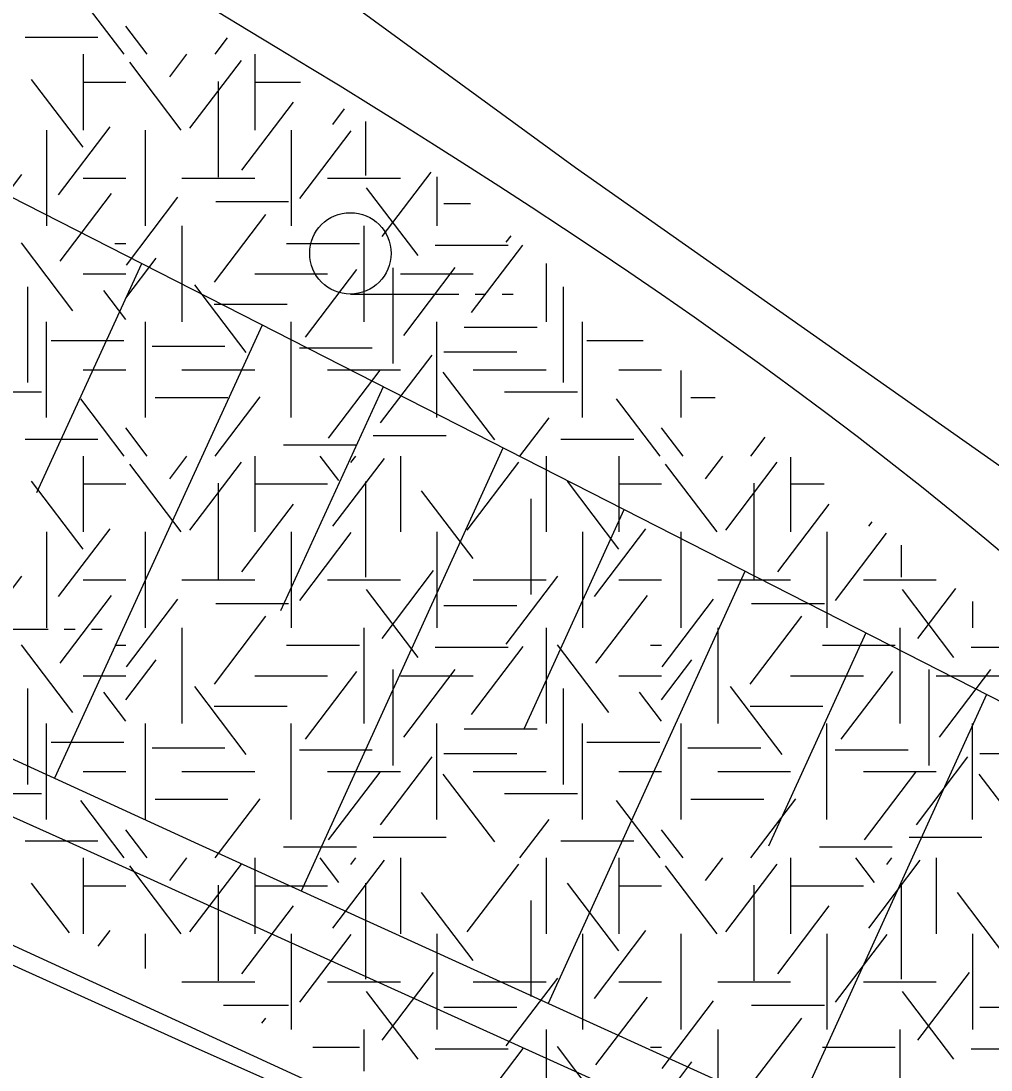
# Model space of a CAD drawing. Extents: x 419677 to 421689, y 4450851 to 4452923.
# Drawn here: x 420277.76 to 420295.65, y 4452013.47 to 4452032.82 of the extents above; entities that cross this region are included whole.
import ezdxf

# ---------------------------------------------------------------- set-up
doc = ezdxf.new("R2010")
doc.units = 0
for name, color, linetype in [('AA_HH', 7, 'Continuous'), ('Level 41', 7, 'Continuous'), ('Level 62', 7, 'Continuous')]:
    doc.layers.add(name, color=color, linetype=linetype)

msp = doc.modelspace()

# ---------------------------------------------------------------- linework, layer by layer
at = {"layer": 'AA_HH'}
for p, q in [((420279.983, 4452028.342), (420278.047, 4452024.119)), ((420283.836, 4452027.783), (420285.836, 4452027.783)), ((420286.136, 4452027.783), (420286.336, 4452027.783)), ((420286.636, 4452027.783), (420286.836, 4452027.783)), ((420282.212, 4452027.206), (420278.384, 4452018.854)), ((420284.441, 4452026.069), (420282.549, 4452021.94)), ((420286.65, 4452024.943), (420282.931, 4452016.775)), ((420288.879, 4452023.806), (420287.043, 4452019.773)), ((420291.109, 4452022.669), (420287.482, 4452014.703)), ((420276.262, 4452021.603), (420278.262, 4452021.603)), ((420278.562, 4452021.603), (420278.762, 4452021.603)), ((420279.062, 4452021.603), (420279.262, 4452021.603)), ((420293.338, 4452021.533), (420291.548, 4452017.6)), ((420295.567, 4452020.396), (420292.032, 4452012.631))]:
    msp.add_line(p, q, dxfattribs=at)
for points in [[(420397.569, 4451969.565), (420368.162, 4451984.791), (420346.871, 4451996.077), (420325.677, 4452007.623), (420307.1, 4452017.8), (420297.551, 4452023.383), (420287.987, 4452030.11), (420276.408, 4452038.563), (420264.859, 4452049.332), (420260.081, 4452053.957), (420259.882, 4452054.112), (420260.728, 4452041.699), (420259.985, 4452032.196), (420258.843, 4452024.529), (420255.051, 4452011.924), (420250.679, 4452002.57), (420243.311, 4451990.758), (420238.509, 4451984.736), (420246.006, 4451983.783), (420257.774, 4451981.835), (420271.403, 4451978.695), (420279.405, 4451976.372)], [(420438.02, 4451947.439), (420433.413, 4451950.307), (420401.754, 4451966.128), (420364.854, 4451984.999), (420328.536, 4452004.369), (420296.842, 4452019.746), (420270.508, 4452033.174), (420265.237, 4452035.449), (420263.701, 4452035.377)], [(420262.475, 4452026.146), (420281.038, 4452017.637), (420307.521, 4452005.58), (420333.161, 4451993.79), (420361.041, 4451981.209), (420384.615, 4451970.223), (420409.297, 4451959.288), (420435.147, 4451947.432), (420438.02, 4451947.439)], [(420497.355, 4451918.073), (420480.964, 4451925.058), (420460.145, 4451935.145), (420426.277, 4451950.923), (420396.304, 4451964.212), (420364.7, 4451978.35), (420337.466, 4451990.917), (420308.204, 4452004.292), (420278.592, 4452017.702), (420262.185, 4452024.997)], [(420261.585, 4452022.627), (420280.922, 4452013.915), (420311.822, 4452000.182), (420347.823, 4451983.366), (420379.279, 4451968.819), (420400.872, 4451959.31), (420439.168, 4451941.96), (420472.621, 4451926.744), (420501.172, 4451913.665)]]:
    msp.add_lwpolyline(points, dxfattribs=at)
msp.add_circle((420283.836, 4452028.533), 0.75, dxfattribs=at)
at = {"layer": 'Level 41'}
for p, q in [((420279.667, 4452032.204), (420278.865, 4452033.26)), ((420280.09, 4452032.204), (420279.696, 4452032.722)), ((420277.84, 4452032.516), (420279.183, 4452032.516)), ((420281.343, 4452032.204), (420281.573, 4452032.506)), ((420278.908, 4452032.204), (420278.908, 4452030.806)), ((420278.908, 4452032.204), (420278.908, 4452030.806)), ((420280.506, 4452031.787), (420280.823, 4452032.204)), ((420280.877, 4452030.841), (420281.826, 4452032.091)), ((420282.072, 4452032.203), (420282.072, 4452030.806)), ((420280.717, 4452030.806), (420279.768, 4452032.056)), ((420278.909, 4452030.49), (420277.96, 4452031.739)), ((420281.397, 4452031.702), (420281.397, 4452029.935)), ((420278.908, 4452031.69), (420279.696, 4452031.69)), ((420282.072, 4452031.69), (420282.916, 4452031.69)), ((420281.837, 4452030.069), (420282.786, 4452031.319)), ((420283.514, 4452030.91), (420283.731, 4452031.195)), ((420284.114, 4452030.962), (420284.114, 4452029.97)), ((420278.237, 4452030.806), (420278.237, 4452029.039)), ((420278.237, 4452030.806), (420278.237, 4452029.039)), ((420278.457, 4452029.613), (420279.406, 4452030.863)), ((420280.058, 4452029.039), (420280.058, 4452030.806)), ((420282.744, 4452030.806), (420282.744, 4452029.039)), ((420282.903, 4452029.544), (420283.852, 4452030.794)), ((420276.832, 4452028.738), (420277.781, 4452029.988)), ((420284.42, 4452028.843), (420285.324, 4452030.03)), ((420278.908, 4452029.922), (420279.696, 4452029.922)), ((420280.729, 4452029.922), (420282.072, 4452029.922)), ((420283.415, 4452029.922), (420284.758, 4452029.922)), ((420285.43, 4452029.946), (420285.43, 4452029.039)), ((420278.483, 4452028.387), (420279.433, 4452029.636)), ((420285.086, 4452028.493), (420284.136, 4452029.742)), ((420279.706, 4452028.318), (420280.655, 4452029.567)), ((420281.353, 4452029.488), (420282.696, 4452029.488)), ((420285.561, 4452029.452), (420286.052, 4452029.452)), ((420281.331, 4452028.001), (420282.28, 4452029.251)), ((420280.729, 4452029.039), (420280.729, 4452027.272)), ((420284.087, 4452029.039), (420284.087, 4452027.272)), ((420286.711, 4452028.738), (420286.802, 4452028.858)), ((420278.722, 4452027.475), (420277.773, 4452028.724)), ((420279.492, 4452028.715), (420279.696, 4452028.715)), ((420282.659, 4452028.715), (420284.002, 4452028.715)), ((420285.401, 4452028.682), (420286.744, 4452028.682)), ((420286.071, 4452027.441), (420287.018, 4452028.686)), ((420279.696, 4452027.709), (420280.255, 4452028.445)), ((420283.008, 4452026.985), (420283.958, 4452028.235)), ((420284.619, 4452028.267), (420284.619, 4452026.499)), ((420284.819, 4452027.021), (420285.768, 4452028.27)), ((420287.444, 4452028.348), (420287.444, 4452027.272)), ((420278.908, 4452028.155), (420279.696, 4452028.155)), ((420282.072, 4452028.155), (420283.415, 4452028.155)), ((420284.758, 4452028.155), (420286.101, 4452028.155)), ((420277.883, 4452027.917), (420277.883, 4452026.149)), ((420279.696, 4452027.315), (420279.29, 4452027.849)), ((420281.916, 4452026.704), (420280.967, 4452027.954)), ((420287.762, 4452027.917), (420287.762, 4452026.149)), ((420281.326, 4452027.595), (420282.669, 4452027.595)), ((420278.237, 4452025.504), (420278.237, 4452027.272)), ((420280.058, 4452025.504), (420280.058, 4452027.272)), ((420282.744, 4452025.504), (420282.744, 4452027.272)), ((420285.43, 4452025.504), (420285.43, 4452027.272)), ((420288.116, 4452025.504), (420288.116, 4452027.272)), ((420285.935, 4452027.174), (420287.278, 4452027.174)), ((420278.319, 4452026.929), (420279.662, 4452026.929)), ((420288.198, 4452026.929), (420289.234, 4452026.929)), ((420280.181, 4452026.823), (420281.524, 4452026.823)), ((420282.898, 4452026.789), (420284.241, 4452026.789)), ((420285.561, 4452026.718), (420286.904, 4452026.718)), ((420284.394, 4452025.407), (420285.343, 4452026.657)), ((420278.908, 4452026.388), (420279.696, 4452026.388)), ((420280.729, 4452026.388), (420282.072, 4452026.388)), ((420283.415, 4452026.388), (420284.758, 4452026.388)), ((420283.434, 4452025.128), (420284.383, 4452026.377)), ((420286.497, 4452025.093), (420285.547, 4452026.342)), ((420286.101, 4452026.388), (420287.444, 4452026.388)), ((420288.787, 4452026.388), (420289.575, 4452026.388)), ((420289.937, 4452025.504), (420289.937, 4452026.371)), ((420276.801, 4452025.981), (420278.144, 4452025.981)), ((420286.68, 4452025.981), (420288.023, 4452025.981)), ((420279.667, 4452024.795), (420278.865, 4452025.851)), ((420280.235, 4452025.877), (420281.577, 4452025.877)), ((420281.343, 4452024.795), (420282.172, 4452025.886)), ((420289.546, 4452024.795), (420288.744, 4452025.851)), ((420290.114, 4452025.877), (420290.56, 4452025.877)), ((420286.963, 4452024.795), (420287.5, 4452025.501)), ((420280.09, 4452024.795), (420279.696, 4452025.313)), ((420284.257, 4452025.176), (420285.6, 4452025.176)), ((420289.969, 4452024.795), (420289.575, 4452025.313)), ((420291.222, 4452024.795), (420291.486, 4452025.143)), ((420277.84, 4452025.107), (420279.183, 4452025.107)), ((420282.605, 4452025.001), (420283.948, 4452025.001)), ((420287.719, 4452025.107), (420289.062, 4452025.107)), ((420278.908, 4452024.795), (420278.908, 4452023.397)), ((420278.908, 4452024.795), (420278.908, 4452023.397)), ((420280.506, 4452024.378), (420280.823, 4452024.795)), ((420282.072, 4452024.795), (420282.072, 4452023.397)), ((420283.621, 4452024.343), (420283.277, 4452024.795)), ((420283.514, 4452023.501), (420284.464, 4452024.751)), ((420283.847, 4452024.675), (420283.938, 4452024.795)), ((420284.758, 4452024.795), (420284.758, 4452023.397)), ((420287.444, 4452024.795), (420287.444, 4452023.397)), ((420288.787, 4452024.795), (420288.787, 4452023.397)), ((420288.787, 4452024.795), (420288.787, 4452023.397)), ((420290.385, 4452024.378), (420290.702, 4452024.795)), ((420291.951, 4452024.774), (420291.951, 4452023.397)), ((420280.717, 4452023.397), (420279.768, 4452024.647)), ((420280.877, 4452023.432), (420281.826, 4452024.682)), ((420285.991, 4452023.432), (420286.94, 4452024.682)), ((420290.596, 4452023.397), (420289.647, 4452024.647)), ((420290.756, 4452023.432), (420291.705, 4452024.682)), ((420278.909, 4452023.081), (420277.96, 4452024.33)), ((420278.908, 4452024.281), (420279.696, 4452024.281)), ((420281.397, 4452024.293), (420281.397, 4452022.526)), ((420282.072, 4452024.281), (420283.415, 4452024.281)), ((420284.114, 4452024.328), (420284.114, 4452022.561)), ((420286.098, 4452022.906), (420285.149, 4452024.155)), ((420288.788, 4452023.081), (420287.839, 4452024.33)), ((420288.787, 4452024.281), (420289.575, 4452024.281)), ((420291.276, 4452024.293), (420291.276, 4452022.526)), ((420291.951, 4452024.281), (420292.573, 4452024.281)), ((420287.162, 4452024.007), (420287.162, 4452022.24)), ((420281.837, 4452022.66), (420282.786, 4452023.91)), ((420291.716, 4452022.66), (420292.665, 4452023.91)), ((420293.393, 4452023.501), (420293.454, 4452023.582)), ((420278.237, 4452023.397), (420278.237, 4452021.63)), ((420278.237, 4452023.397), (420278.237, 4452021.63)), ((420278.457, 4452022.204), (420279.406, 4452023.454)), ((420280.058, 4452021.63), (420280.058, 4452023.397)), ((420282.744, 4452023.397), (420282.744, 4452021.63)), ((420282.903, 4452022.135), (420283.852, 4452023.385)), ((420285.43, 4452023.397), (420285.43, 4452021.63)), ((420288.116, 4452023.397), (420288.116, 4452021.63)), ((420288.116, 4452023.397), (420288.116, 4452021.63)), ((420288.336, 4452022.204), (420289.285, 4452023.454)), ((420289.937, 4452021.63), (420289.937, 4452023.397)), ((420292.623, 4452023.397), (420292.623, 4452021.63)), ((420292.782, 4452022.135), (420293.72, 4452023.371)), ((420293.993, 4452023.155), (420293.993, 4452022.561)), ((420284.42, 4452021.434), (420285.371, 4452022.683)), ((420276.832, 4452021.329), (420277.781, 4452022.579)), ((420278.908, 4452022.513), (420279.696, 4452022.513)), ((420280.729, 4452022.513), (420282.072, 4452022.513)), ((420283.415, 4452022.513), (420284.758, 4452022.513)), ((420286.101, 4452022.513), (420287.444, 4452022.513)), ((420286.711, 4452021.329), (420287.66, 4452022.579)), ((420288.787, 4452022.513), (420289.575, 4452022.513)), ((420290.608, 4452022.513), (420291.951, 4452022.513)), ((420293.294, 4452022.513), (420294.637, 4452022.513)), ((420278.483, 4452020.978), (420279.433, 4452022.227)), ((420285.086, 4452021.084), (420284.136, 4452022.333)), ((420288.362, 4452020.978), (420289.312, 4452022.227)), ((420294.965, 4452021.084), (420294.015, 4452022.333)), ((420294.299, 4452021.434), (420295.001, 4452022.355)), ((420279.706, 4452020.909), (420280.655, 4452022.158)), ((420281.353, 4452022.079), (420282.696, 4452022.079)), ((420285.561, 4452022.043), (420286.904, 4452022.043)), ((420289.585, 4452020.909), (420290.534, 4452022.158)), ((420291.232, 4452022.079), (420292.575, 4452022.079)), ((420295.309, 4452022.111), (420295.309, 4452021.63)), ((420281.331, 4452020.592), (420282.28, 4452021.842)), ((420291.21, 4452020.592), (420292.159, 4452021.842)), ((420280.729, 4452021.63), (420280.729, 4452019.863)), ((420284.087, 4452021.63), (420284.087, 4452019.863)), ((420287.444, 4452021.63), (420287.444, 4452019.863)), ((420290.608, 4452021.63), (420290.608, 4452019.863)), ((420293.966, 4452021.63), (420293.966, 4452019.863)), ((420278.722, 4452020.066), (420277.773, 4452021.315)), ((420279.492, 4452021.306), (420279.696, 4452021.306)), ((420282.659, 4452021.306), (420284.002, 4452021.306)), ((420285.401, 4452021.273), (420286.744, 4452021.273)), ((420286.071, 4452020.032), (420287.021, 4452021.282)), ((420288.601, 4452020.066), (420287.652, 4452021.315)), ((420289.371, 4452021.306), (420289.575, 4452021.306)), ((420292.538, 4452021.306), (420293.881, 4452021.306)), ((420295.28, 4452021.273), (420296.365, 4452021.273)), ((420279.696, 4452020.3), (420280.255, 4452021.036)), ((420289.575, 4452020.3), (420290.134, 4452021.036)), ((420278.908, 4452020.746), (420279.696, 4452020.746)), ((420282.072, 4452020.746), (420283.415, 4452020.746)), ((420283.008, 4452019.576), (420283.958, 4452020.826)), ((420284.619, 4452020.858), (420284.619, 4452019.09)), ((420284.758, 4452020.746), (420286.101, 4452020.746)), ((420284.819, 4452019.612), (420285.768, 4452020.861)), ((420288.787, 4452020.746), (420289.575, 4452020.746)), ((420291.951, 4452020.746), (420293.294, 4452020.746)), ((420292.887, 4452019.576), (420293.837, 4452020.826)), ((420294.498, 4452020.858), (420294.498, 4452019.09)), ((420294.637, 4452020.746), (420295.98, 4452020.746)), ((420294.698, 4452019.612), (420295.647, 4452020.861)), ((420277.883, 4452020.508), (420277.883, 4452018.74)), ((420281.916, 4452019.295), (420280.967, 4452020.545)), ((420287.762, 4452020.508), (420287.762, 4452018.74)), ((420291.795, 4452019.295), (420290.846, 4452020.545)), ((420279.696, 4452019.906), (420279.29, 4452020.44)), ((420289.575, 4452019.906), (420289.169, 4452020.44)), ((420281.326, 4452020.186), (420282.669, 4452020.186)), ((420291.205, 4452020.186), (420292.548, 4452020.186)), ((420278.237, 4452018.095), (420278.237, 4452019.863)), ((420280.058, 4452018.095), (420280.058, 4452019.863)), ((420282.744, 4452018.095), (420282.744, 4452019.863)), ((420285.43, 4452018.095), (420285.43, 4452019.863)), ((420285.935, 4452019.765), (420287.278, 4452019.765)), ((420288.116, 4452018.095), (420288.116, 4452019.863)), ((420289.937, 4452018.095), (420289.937, 4452019.863)), ((420292.623, 4452018.095), (420292.623, 4452019.863)), ((420295.309, 4452018.095), (420295.309, 4452019.863)), ((420278.319, 4452019.52), (420279.662, 4452019.52)), ((420288.198, 4452019.52), (420289.541, 4452019.52)), ((420280.181, 4452019.414), (420281.524, 4452019.414)), ((420282.898, 4452019.38), (420284.241, 4452019.38)), ((420290.06, 4452019.414), (420291.403, 4452019.414)), ((420292.777, 4452019.38), (420294.12, 4452019.38)), ((420284.394, 4452017.998), (420285.343, 4452019.248)), ((420285.561, 4452019.309), (420286.904, 4452019.309)), ((420294.273, 4452017.998), (420295.222, 4452019.248)), ((420295.44, 4452019.309), (420296.783, 4452019.309)), ((420278.908, 4452018.979), (420279.696, 4452018.979)), ((420280.729, 4452018.979), (420282.072, 4452018.979)), ((420283.415, 4452018.979), (420284.758, 4452018.979)), ((420283.434, 4452017.719), (420284.383, 4452018.968)), ((420286.497, 4452017.684), (420285.547, 4452018.933)), ((420286.101, 4452018.979), (420287.444, 4452018.979)), ((420288.787, 4452018.979), (420289.575, 4452018.979)), ((420290.608, 4452018.979), (420291.951, 4452018.979)), ((420293.294, 4452018.979), (420294.637, 4452018.979)), ((420293.313, 4452017.719), (420294.262, 4452018.968)), ((420296.376, 4452017.684), (420295.426, 4452018.933)), ((420276.801, 4452018.572), (420278.144, 4452018.572)), ((420286.68, 4452018.572), (420288.023, 4452018.572)), ((420279.667, 4452017.386), (420278.865, 4452018.442)), ((420280.235, 4452018.468), (420281.577, 4452018.468)), ((420281.343, 4452017.386), (420282.172, 4452018.477)), ((420289.546, 4452017.386), (420288.744, 4452018.442)), ((420290.114, 4452018.468), (420291.456, 4452018.468)), ((420291.222, 4452017.386), (420292.051, 4452018.477)), ((420286.963, 4452017.386), (420287.5, 4452018.092)), ((420280.09, 4452017.386), (420279.696, 4452017.904)), ((420289.969, 4452017.386), (420289.575, 4452017.904)), ((420277.84, 4452017.698), (420279.183, 4452017.698)), ((420282.605, 4452017.592), (420283.948, 4452017.592)), ((420284.257, 4452017.767), (420285.6, 4452017.767)), ((420287.719, 4452017.698), (420289.062, 4452017.698)), ((420292.484, 4452017.592), (420293.827, 4452017.592)), ((420294.136, 4452017.767), (420295.479, 4452017.767)), ((420278.908, 4452017.386), (420278.908, 4452015.988)), ((420278.908, 4452017.386), (420278.908, 4452015.988)), ((420280.506, 4452016.969), (420280.823, 4452017.386)), ((420282.072, 4452017.386), (420282.072, 4452015.988)), ((420283.621, 4452016.934), (420283.277, 4452017.386)), ((420283.847, 4452017.266), (420283.938, 4452017.386)), ((420284.758, 4452017.386), (420284.758, 4452015.988)), ((420287.444, 4452017.386), (420287.444, 4452015.988)), ((420288.787, 4452017.386), (420288.787, 4452015.988)), ((420288.787, 4452017.386), (420288.787, 4452015.988)), ((420290.385, 4452016.969), (420290.702, 4452017.386)), ((420291.951, 4452017.386), (420291.951, 4452015.988)), ((420293.5, 4452016.934), (420293.156, 4452017.386)), ((420293.726, 4452017.266), (420293.817, 4452017.386)), ((420294.637, 4452017.386), (420294.637, 4452015.988)), ((420280.717, 4452015.988), (420279.768, 4452017.238)), ((420280.877, 4452016.023), (420281.826, 4452017.273)), ((420283.514, 4452016.092), (420284.464, 4452017.342)), ((420285.991, 4452016.023), (420286.94, 4452017.273)), ((420290.596, 4452015.988), (420289.647, 4452017.238)), ((420290.756, 4452016.023), (420291.705, 4452017.273)), ((420293.393, 4452016.092), (420294.343, 4452017.342)), ((420278.656, 4452016.005), (420277.96, 4452016.921)), ((420278.908, 4452016.872), (420279.696, 4452016.872)), ((420281.397, 4452016.884), (420281.397, 4452015.117)), ((420282.072, 4452016.872), (420283.415, 4452016.872)), ((420284.114, 4452016.919), (420284.114, 4452015.152)), ((420288.788, 4452015.672), (420287.839, 4452016.921)), ((420288.787, 4452016.872), (420289.575, 4452016.872)), ((420291.276, 4452016.884), (420291.276, 4452015.117)), ((420291.951, 4452016.872), (420293.294, 4452016.872)), ((420293.993, 4452016.919), (420293.993, 4452015.152)), ((420286.098, 4452015.497), (420285.149, 4452016.746)), ((420295.977, 4452015.497), (420295.028, 4452016.746)), ((420281.837, 4452015.251), (420282.786, 4452016.501)), ((420287.162, 4452016.598), (420287.162, 4452014.831)), ((420291.716, 4452015.251), (420292.665, 4452016.501)), ((420279.186, 4452015.756), (420279.406, 4452016.045)), ((420288.336, 4452014.795), (420289.285, 4452016.045)), ((420280.058, 4452015.346), (420280.058, 4452015.988)), ((420282.744, 4452015.988), (420282.744, 4452014.221)), ((420282.903, 4452014.726), (420283.852, 4452015.976)), ((420285.43, 4452015.988), (420285.43, 4452014.221)), ((420288.116, 4452015.988), (420288.116, 4452014.221)), ((420288.116, 4452015.988), (420288.116, 4452014.221)), ((420289.937, 4452014.221), (420289.937, 4452015.988)), ((420292.623, 4452015.988), (420292.623, 4452014.221)), ((420292.782, 4452014.726), (420293.731, 4452015.976)), ((420295.309, 4452015.988), (420295.309, 4452014.221)), ((420284.42, 4452014.025), (420285.371, 4452015.274)), ((420294.299, 4452014.025), (420295.25, 4452015.274)), ((420280.729, 4452015.104), (420282.072, 4452015.104)), ((420283.415, 4452015.104), (420284.758, 4452015.104)), ((420286.101, 4452015.104), (420287.444, 4452015.104)), ((420286.711, 4452013.92), (420287.66, 4452015.17)), ((420288.787, 4452015.104), (420289.575, 4452015.104)), ((420290.608, 4452015.104), (420291.951, 4452015.104)), ((420293.294, 4452015.104), (420294.637, 4452015.104)), ((420285.086, 4452013.675), (420284.136, 4452014.924)), ((420294.965, 4452013.675), (420294.015, 4452014.924)), ((420288.362, 4452013.569), (420289.312, 4452014.818)), ((420289.585, 4452013.5), (420290.534, 4452014.749)), ((420281.498, 4452014.67), (420282.696, 4452014.67)), ((420285.561, 4452014.634), (420286.904, 4452014.634)), ((420291.232, 4452014.67), (420292.575, 4452014.67)), ((420295.44, 4452014.634), (420296.783, 4452014.634)), ((420282.207, 4452014.337), (420282.28, 4452014.433)), ((420291.21, 4452013.183), (420292.159, 4452014.433)), ((420284.087, 4452014.221), (420284.087, 4452013.454)), ((420287.444, 4452014.221), (420287.444, 4452012.454)), ((420290.608, 4452014.221), (420290.608, 4452012.454)), ((420293.966, 4452014.221), (420293.966, 4452012.454)), ((420288.601, 4452012.657), (420287.652, 4452013.906)), ((420283.144, 4452013.897), (420284.002, 4452013.897)), ((420285.401, 4452013.864), (420286.744, 4452013.864)), ((420286.071, 4452012.623), (420287.021, 4452013.873)), ((420289.371, 4452013.897), (420289.575, 4452013.897)), ((420292.538, 4452013.897), (420293.881, 4452013.897)), ((420295.28, 4452013.864), (420296.623, 4452013.864)), ((420289.575, 4452012.891), (420290.134, 4452013.627))]:
    msp.add_line(p, q, dxfattribs=at)
at = {"layer": 'Level 62'}
msp.add_line((420259.437, 4452024.114), (420309.335, 4452001.221), dxfattribs=at)
msp.add_ellipse((420298.501, 4451995.253), major_axis=(-9.31, -21.622), ratio=0.698592, start_param=0, end_param=2.848642, dxfattribs=at)
msp.add_open_spline([(420309.361, 4452000.973), (420307.745, 4452017.283), (420272.685, 4452038.193), (420264.007, 4452043.292), (420262.559, 4452044.135)], degree=3, dxfattribs=at)

doc.saveas('drawing.dxf')
